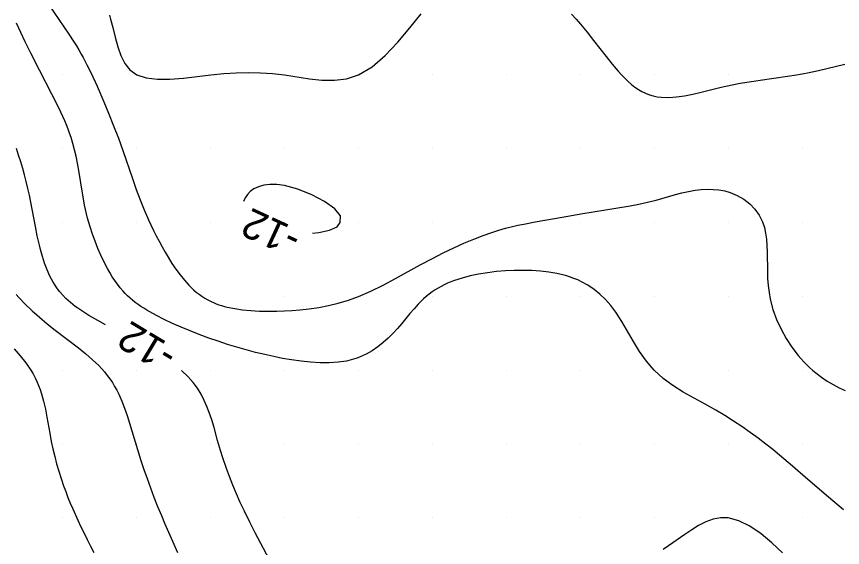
# Model space of a CAD drawing. Extents: x 2602990 to 2605851, y 618069 to 619180.
# Drawn here: x 2604181.9 to 2604237.7, y 618663 to 618699 of the extents above; entities that cross this region are included whole.
import ezdxf

# ---------------------------------------------------------------- set-up
doc = ezdxf.new("R2010")
doc.units = 0
for name, color, linetype in [('Default', 7, 'Continuous'), ('DTM Contours Major', 7, 'Continuous'), ('DTM Contours Minor', 7, 'Continuous'), ('DTM Contours Minor Text', 7, 'Continuous'), ('Exist DTM Scan Elevation Point', 7, 'Continuous')]:
    doc.layers.add(name, color=color, linetype=linetype)

# ---------------------------------------------------------------- blocks, each defined once
blk = doc.blocks.new('POINT_DISPLAY')
at = {"layer": 'Default'}
blk.add_line((0, 0), (0, 0), dxfattribs=at)

msp = doc.modelspace()

# ---------------------------------------------------------------- linework, layer by layer
at = {"layer": 'DTM Contours Major'}
msp.add_lwpolyline([(2604237.8, 618665.545), (2604236.776, 618666.406), (2604235.228, 618667.742), (2604234.353, 618668.5), (2604233.466, 618669.252), (2604233.013, 618669.624), (2604232.552, 618669.992), (2604232.026, 618670.395), (2604231.487, 618670.792), (2604230.931, 618671.181), (2604230.359, 618671.561), (2604229.77, 618671.932), (2604229.161, 618672.291), (2604228.433, 618672.696), (2604227.695, 618673.1), (2604226.965, 618673.517), (2604226.261, 618673.963), (2604225.6, 618674.452), (2604225, 618675), (2604224.476, 618675.61), (2604224.011, 618676.269), (2604223.589, 618676.953), (2604222.801, 618678.304), (2604222.4, 618678.923), (2604222.059, 618679.376), (2604221.7, 618679.785), (2604221.323, 618680.15), (2604220.928, 618680.473), (2604220.516, 618680.753), (2604220.085, 618680.992), (2604219.822, 618681.114), (2604219.552, 618681.223), (2604219.275, 618681.319), (2604218.992, 618681.404), (2604218.701, 618681.478), (2604218.404, 618681.543), (2604217.859, 618681.636), (2604217.295, 618681.704), (2604216.717, 618681.746), (2604216.128, 618681.765), (2604215.534, 618681.76), (2604214.938, 618681.733), (2604214.32, 618681.682), (2604213.712, 618681.607), (2604213.118, 618681.509), (2604212.545, 618681.388), (2604211.998, 618681.243), (2604211.483, 618681.075), (2604211.247, 618680.985), (2604211.02, 618680.89), (2604210.801, 618680.788), (2604210.589, 618680.68), (2604210.386, 618680.566), (2604210.19, 618680.445), (2604209.98, 618680.302), (2604209.778, 618680.151), (2604209.583, 618679.992), (2604209.394, 618679.824), (2604209.21, 618679.648), (2604209.03, 618679.463), (2604208.75, 618679.155), (2604208.474, 618678.832), (2604207.919, 618678.163), (2604207.632, 618677.829), (2604207.334, 618677.503), (2604207.007, 618677.176), (2604206.662, 618676.868), (2604206.301, 618676.582), (2604205.922, 618676.323), (2604205.525, 618676.095), (2604205.109, 618675.902), (2604204.961, 618675.845), (2604204.81, 618675.791), (2604204.658, 618675.743), (2604204.502, 618675.699), (2604204.184, 618675.624), (2604203.612, 618675.537), (2604203.014, 618675.498), (2604202.395, 618675.5), (2604201.76, 618675.538), (2604201.116, 618675.606), (2604200.468, 618675.699), (2604199.866, 618675.802), (2604199.262, 618675.921), (2604198.654, 618676.056), (2604198.027, 618676.209), (2604197.396, 618676.377), (2604196.762, 618676.559), (2604196.128, 618676.754), (2604195.498, 618676.961), (2604194.873, 618677.178), (2604194.23, 618677.416), (2604193.601, 618677.662), (2604192.992, 618677.915), (2604192.408, 618678.174), (2604191.854, 618678.435), (2604191.335, 618678.698), (2604190.885, 618678.946), (2604190.673, 618679.07), (2604190.469, 618679.196), (2604190.272, 618679.325), (2604190.084, 618679.456), (2604189.898, 618679.593), (2604189.72, 618679.735), (2604189.548, 618679.881), (2604189.384, 618680.032), (2604189.225, 618680.189), (2604189.072, 618680.352), (2604188.877, 618680.58), (2604188.691, 618680.819), (2604188.512, 618681.071), (2604188.34, 618681.335), (2604188.174, 618681.61), (2604188.012, 618681.898), (2604187.787, 618682.329), (2604187.572, 618682.781), (2604187.368, 618683.249), (2604187.177, 618683.73), (2604187.001, 618684.222), (2604186.841, 618684.719), (2604186.756, 618685.01), (2604186.677, 618685.302), (2604186.603, 618685.595), (2604186.471, 618686.184), (2604186.411, 618686.48), (2604186.319, 618686.993), (2604186.074, 618688.521), (2604185.989, 618689.014), (2604185.895, 618689.494), (2604185.796, 618689.928), (2604185.684, 618690.349), (2604185.558, 618690.762), (2604185.461, 618691.048), (2604185.357, 618691.331), (2604185.245, 618691.614), (2604185.127, 618691.897), (2604184.872, 618692.464), (2604184.678, 618692.869), (2604184.264, 618693.691), (2604183.413, 618695.328), (2604182.838, 618696.469), (2604182.463, 618697.241), (2604181.864, 618698.512)], dxfattribs=at)
at = {"layer": 'DTM Contours Minor'}
for points in [[(2604183.029, 618701.263), (2604185.401, 618697.759), (2604185.748, 618697.23), (2604185.918, 618696.962), (2604186.083, 618696.69), (2604186.244, 618696.413), (2604186.377, 618696.171), (2604186.634, 618695.675), (2604186.884, 618695.16), (2604187.314, 618694.226), (2604187.773, 618693.178), (2604188.098, 618692.402), (2604188.436, 618691.56), (2604188.759, 618690.716), (2604189.054, 618689.89), (2604189.702, 618687.985), (2604189.963, 618687.249), (2604190.23, 618686.542), (2604190.506, 618685.863), (2604190.803, 618685.181), (2604190.959, 618684.84), (2604191.136, 618684.47), (2604191.319, 618684.1), (2604191.509, 618683.732), (2604191.707, 618683.366), (2604191.911, 618683.005), (2604192.123, 618682.648), (2604192.381, 618682.236), (2604192.65, 618681.837), (2604192.93, 618681.455), (2604193.221, 618681.094), (2604193.524, 618680.759), (2604193.838, 618680.453), (2604194.023, 618680.294), (2604194.213, 618680.145), (2604194.407, 618680.007), (2604194.606, 618679.88), (2604194.811, 618679.763), (2604195.022, 618679.656), (2604195.193, 618679.578), (2604195.369, 618679.506), (2604195.549, 618679.44), (2604195.734, 618679.38), (2604195.923, 618679.325), (2604196.118, 618679.275), (2604196.626, 618679.17), (2604197.161, 618679.093), (2604197.719, 618679.041), (2604198.295, 618679.01), (2604198.885, 618678.999), (2604199.484, 618679.005), (2604199.994, 618679.022), (2604200.51, 618679.05), (2604201.034, 618679.092), (2604201.663, 618679.161), (2604202.305, 618679.256), (2604202.961, 618679.383), (2604203.629, 618679.545), (2604204.309, 618679.75), (2604205, 618680), (2604205.826, 618680.356), (2604206.662, 618680.766), (2604207.503, 618681.21), (2604209.176, 618682.133), (2604209.998, 618682.576), (2604210.726, 618682.948), (2604211.436, 618683.288), (2604212.125, 618683.598), (2604212.788, 618683.875), (2604213.421, 618684.12), (2604214.021, 618684.331), (2604214.496, 618684.482), (2604214.949, 618684.612), (2604215.506, 618684.752), (2604215.777, 618684.814), (2604216.172, 618684.897), (2604216.946, 618685.042), (2604218.777, 618685.361), (2604220.157, 618685.604), (2604222.395, 618685.967), (2604223.371, 618686.139), (2604223.956, 618686.255), (2604224.536, 618686.382), (2604225.117, 618686.527), (2604226.428, 618686.897), (2604226.869, 618687.013), (2604227.311, 618687.113), (2604227.755, 618687.191), (2604228.164, 618687.237), (2604228.572, 618687.258), (2604228.976, 618687.249), (2604229.373, 618687.21), (2604229.762, 618687.137), (2604230.139, 618687.03), (2604230.614, 618686.832), (2604231.056, 618686.575), (2604231.456, 618686.264), (2604231.805, 618685.902), (2604232.097, 618685.496), (2604232.321, 618685.05), (2604232.446, 618684.676), (2604232.532, 618684.283), (2604232.586, 618683.873), (2604232.617, 618683.448), (2604232.631, 618683.009), (2604232.649, 618681.661), (2604232.668, 618681.202), (2604232.703, 618680.739), (2604232.76, 618680.273), (2604232.844, 618679.804), (2604233.025, 618679.121), (2604233.27, 618678.446), (2604233.571, 618677.788), (2604233.92, 618677.155), (2604234.311, 618676.557), (2604234.736, 618676.002), (2604234.922, 618675.785), (2604235.113, 618675.576), (2604235.308, 618675.376), (2604235.508, 618675.185), (2604235.711, 618675.002), (2604235.919, 618674.827), (2604236.299, 618674.535), (2604236.69, 618674.269), (2604237.092, 618674.028), (2604237.502, 618673.813), (2604237.92, 618673.625)], [(2604188.149, 618699.042), (2604188.233, 618698.763), (2604188.387, 618698.2), (2604188.55, 618697.544), (2604188.719, 618696.904), (2604188.922, 618696.306), (2604189.185, 618695.773), (2604189.535, 618695.33), (2604190, 618695), (2604190.635, 618694.791), (2604191.394, 618694.707), (2604192.244, 618694.716), (2604193.151, 618694.788), (2604195, 618695), (2604195.883, 618695.084), (2604196.732, 618695.138), (2604197.557, 618695.159), (2604198.37, 618695.145), (2604199.181, 618695.093), (2604200, 618695), (2604201.679, 618694.74), (2604202.526, 618694.647), (2604203.367, 618694.633), (2604204.195, 618694.737), (2604205, 618695), (2604205.921, 618695.553), (2604206.802, 618696.316), (2604207.647, 618697.215), (2604208.46, 618698.177), (2604209.243, 618699.13)], [(2604219.412, 618699.115), (2604219.712, 618698.782), (2604220.007, 618698.44), (2604220.457, 618697.893), (2604220.896, 618697.338), (2604221.747, 618696.245), (2604222.159, 618695.729), (2604222.564, 618695.249), (2604222.788, 618695), (2604223.012, 618694.767), (2604223.236, 618694.55), (2604223.462, 618694.351), (2604223.691, 618694.171), (2604223.925, 618694.011), (2604224.165, 618693.872), (2604224.412, 618693.754), (2604224.666, 618693.656), (2604224.927, 618693.58), (2604225.197, 618693.524), (2604225.476, 618693.489), (2604225.981, 618693.475), (2604226.509, 618693.513), (2604227.052, 618693.591), (2604227.606, 618693.7), (2604228.164, 618693.827), (2604229.529, 618694.159), (2604230.277, 618694.326), (2604230.8, 618694.429), (2604231.567, 618694.56), (2604232.171, 618694.65), (2604234.007, 618694.91), (2604234.609, 618695.006), (2604235.367, 618695.146), (2604236.103, 618695.301), (2604237.885, 618695.714)], [(2604187.888, 618678.072), (2604187.356, 618678.366), (2604186.758, 618678.716), (2604186.209, 618679.068), (2604186.023, 618679.197), (2604185.845, 618679.327), (2604185.675, 618679.458), (2604185.513, 618679.591), (2604185.358, 618679.727), (2604185.21, 618679.865), (2604184.989, 618680.093), (2604184.786, 618680.331), (2604184.598, 618680.58), (2604184.35, 618680.967), (2604184.132, 618681.375), (2604183.94, 618681.803), (2604183.771, 618682.247), (2604183.622, 618682.702), (2604183.491, 618683.166), (2604183.412, 618683.473), (2604183.27, 618684.094), (2604183.142, 618684.726), (2604182.834, 618686.388), (2604182.743, 618686.849), (2604182.642, 618687.316), (2604182.53, 618687.791), (2604182.417, 618688.222), (2604182.293, 618688.659), (2604182.158, 618689.105), (2604182.012, 618689.558), (2604181.856, 618690.021)], [(2604203.75, 618685), (2604203.77, 618685.448), (2604203.386, 618685.94), (2604202.707, 618686.434), (2604201.843, 618686.887), (2604200.904, 618687.257), (2604200, 618687.5), (2604199.468, 618687.574), (2604198.998, 618687.582), (2604198.585, 618687.53), (2604198.23, 618687.428), (2604197.927, 618687.282), (2604197.677, 618687.1), (2604197.479, 618686.893), (2604197.328, 618686.665), (2604197.224, 618686.423)], [(2604201.878, 618684.277), (2604202.31, 618684.327), (2604203.038, 618684.484), (2604203.556, 618684.707), (2604203.75, 618685)], [(2604181.843, 618680.139), (2604182.028, 618679.926), (2604182.455, 618679.476), (2604182.924, 618679.029), (2604183.424, 618678.588), (2604183.949, 618678.151), (2604184.489, 618677.72), (2604186.057, 618676.507), (2604186.545, 618676.113), (2604187.006, 618675.715), (2604187.432, 618675.31), (2604187.816, 618674.893), (2604188.008, 618674.654), (2604188.186, 618674.411), (2604188.351, 618674.162), (2604188.503, 618673.908), (2604188.645, 618673.648), (2604188.777, 618673.381), (2604188.984, 618672.912), (2604189.171, 618672.427), (2604189.343, 618671.927), (2604189.505, 618671.415), (2604190.041, 618669.638), (2604190.277, 618668.896), (2604190.482, 618668.285), (2604190.699, 618667.665), (2604190.928, 618667.039), (2604191.165, 618666.411), (2604191.411, 618665.785), (2604191.663, 618665.164), (2604191.879, 618664.646), (2604192.318, 618663.634), (2604192.76, 618662.653)], [(2604181.714, 618676.451), (2604182.124, 618675.982), (2604182.501, 618675.503), (2604182.834, 618675.013), (2604182.986, 618674.757), (2604183.124, 618674.496), (2604183.25, 618674.232), (2604183.364, 618673.962), (2604183.467, 618673.688), (2604183.559, 618673.408), (2604183.702, 618672.895), (2604183.821, 618672.367), (2604183.926, 618671.828), (2604184.118, 618670.73), (2604184.222, 618670.178), (2604184.33, 618669.668), (2604184.45, 618669.16), (2604184.583, 618668.657), (2604184.727, 618668.159), (2604184.882, 618667.667), (2604185.048, 618667.182), (2604185.195, 618666.783), (2604185.347, 618666.389), (2604185.506, 618665.999), (2604185.671, 618665.612), (2604186.014, 618664.846), (2604186.22, 618664.405), (2604186.432, 618663.966), (2604186.649, 618663.53), (2604186.871, 618663.098), (2604187.1, 618662.669)], [(2604198.955, 618662.214), (2604198.018, 618663.986), (2604197.64, 618664.724), (2604197.276, 618665.467), (2604197.003, 618666.053), (2604196.743, 618666.641), (2604196.497, 618667.225), (2604196.268, 618667.798), (2604196.059, 618668.356), (2604195.815, 618669.063), (2604195.661, 618669.557), (2604195.463, 618670.253), (2604195.227, 618671.126), (2604195.08, 618671.631), (2604194.998, 618671.886), (2604194.908, 618672.143), (2604194.75, 618672.551), (2604194.566, 618672.962), (2604194.35, 618673.371), (2604194.099, 618673.777), (2604193.808, 618674.174), (2604193.471, 618674.558), (2604193.02, 618674.987)], [(2604233.675, 618662.641), (2604232.957, 618663.315), (2604232.218, 618663.927), (2604231.469, 618664.439), (2604230.726, 618664.81), (2604230, 618665), (2604229.478, 618665.007), (2604228.972, 618664.91), (2604228.481, 618664.731), (2604228.001, 618664.487), (2604227.532, 618664.199), (2604227.072, 618663.886), (2604225.969, 618663.106), (2604225.604, 618662.86)]]:
    msp.add_lwpolyline(points, dxfattribs=at)

# ---------------------------------------------------------------- block references
at = {"layer": 'Exist DTM Scan Elevation Point', "xscale": 1.3123333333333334, "yscale": 1.3123333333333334}
for p in [(2604185, 618695), (2604190, 618695), (2604195, 618695), (2604200, 618695), (2604205, 618695), (2604210, 618695), (2604215, 618695), (2604220, 618695), (2604225, 618695), (2604230, 618695), (2604235, 618695), (2604185, 618690), (2604190, 618690), (2604195, 618690), (2604200, 618690), (2604205, 618690), (2604210, 618690), (2604215, 618690), (2604220, 618690), (2604225, 618690), (2604230, 618690), (2604235, 618690), (2604185, 618685), (2604190, 618685), (2604195, 618685), (2604200, 618685), (2604205, 618685), (2604210, 618685), (2604215, 618685), (2604220, 618685), (2604225, 618685), (2604230, 618685), (2604235, 618685), (2604185, 618680), (2604190, 618680), (2604195, 618680), (2604200, 618680), (2604205, 618680), (2604210, 618680), (2604215, 618680), (2604220, 618680), (2604225, 618680), (2604230, 618680), (2604235, 618680), (2604185, 618675), (2604190, 618675), (2604195, 618675), (2604200, 618675), (2604205, 618675), (2604210, 618675), (2604215, 618675), (2604220, 618675), (2604225, 618675), (2604230, 618675), (2604235, 618675), (2604185, 618670), (2604190, 618670), (2604195, 618670), (2604200, 618670), (2604205, 618670), (2604210, 618670), (2604215, 618670), (2604220, 618670), (2604225, 618670), (2604230, 618670), (2604235, 618670), (2604185, 618665), (2604190, 618665), (2604195, 618665), (2604200, 618665), (2604205, 618665), (2604210, 618665), (2604215, 618665), (2604220, 618665), (2604225, 618665), (2604230, 618665), (2604235, 618665)]:
    msp.add_blockref('POINT_DISPLAY', p, dxfattribs=at)

# ---------------------------------------------------------------- texts
at = {"layer": 'DTM Contours Minor Text'}
for rotation, p in [(155.2454, (2604201.241, 618684.42)), (148.988, (2604192.862, 618676.419))]:
    msp.add_text('-12', height=2, rotation=rotation, dxfattribs=at).set_placement(p)

doc.saveas('drawing.dxf')
